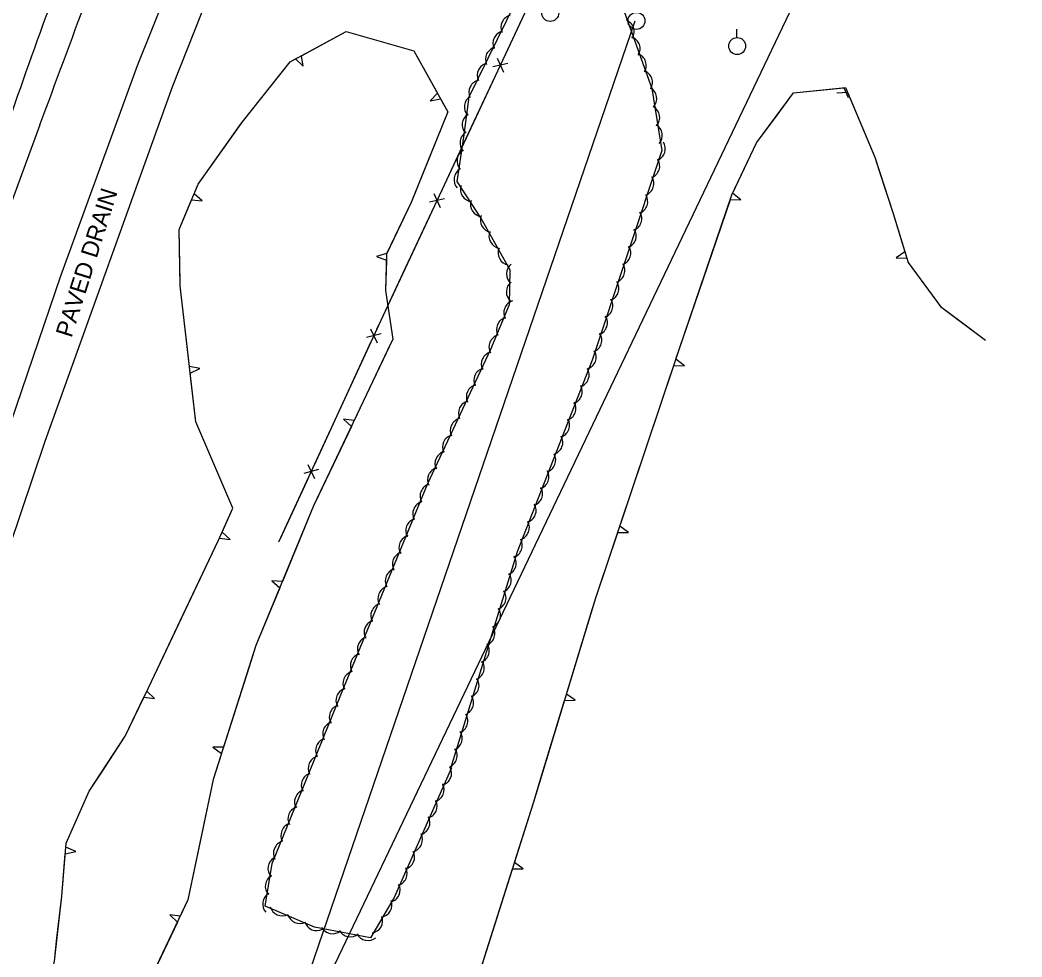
# Model space of a CAD drawing. Extents: x 978516 to 993312, y 1836504 to 1846212.
# Drawn here: x 982370.2 to 982665.4, y 1843712.9 to 1843988.8 of the extents above; entities that cross this region are included whole.
import ezdxf

# ---------------------------------------------------------------- set-up
doc = ezdxf.new("R2010")
doc.units = 0
for name, color, linetype in [('S_EDGE_PAVEMENT', 7, 'Continuous'), ('S_FENCE', 7, 'Continuous'), ('S_PARKING', 7, 'Continuous'), ('S_SHOULDER', 7, 'Continuous'), ('S_SIDE_DRAIN', 7, 'Continuous'), ('S_SIDE_DRAIN_ANNOT', 7, 'Continuous'), ('S_TREE', 7, 'Continuous'), ('S_UTILITY_POLE', 7, 'Continuous')]:
    doc.layers.add(name, color=color, linetype=linetype)

msp = doc.modelspace()

# ---------------------------------------------------------------- linework, layer by layer
at = {"layer": 'S_EDGE_PAVEMENT'}
msp.add_ellipse((982579.36, 1843883.79), major_axis=(-154.44, -465.45), ratio=0.459494, start_param=4.560962, end_param=4.722328, dxfattribs=at)
at = {"layer": 'S_FENCE'}
for p, q in [((982510.72, 1843977.56), (982512.64, 1843973.43)), ((982513.86, 1843976.03), (982509.51, 1843974.97)), ((982495.2, 1843936.19), (982490.85, 1843935.13)), ((982492.07, 1843937.73), (982493.99, 1843933.6)), ((982473.42, 1843897.87), (982475.37, 1843893.76)), ((982476.57, 1843896.36), (982472.22, 1843895.27)), ((982458.16, 1843856.41), (982453.81, 1843855.32)), ((982455.01, 1843857.92), (982456.95, 1843853.81))]:
    msp.add_line(p, q, dxfattribs=at)
for points in [[(982521.01, 1843995.41), (982476.49, 1843900.36), (982446.37, 1843835.02)], [(982521.01, 1843995.41), (982512.53, 1843977.31)], [(982510.84, 1843973.69), (982502.36, 1843955.58)], [(982502.36, 1843955.58), (982493.88, 1843937.47)], [(982492.18, 1843933.85), (982483.7, 1843915.75)], [(982483.7, 1843915.75), (982476.49, 1843900.36), (982475.24, 1843897.63)], [(982473.56, 1843894), (982465.19, 1843875.84)], [(982465.19, 1843875.84), (982456.82, 1843857.68)], [(982455.14, 1843854.05), (982446.77, 1843835.89)], [(982446.77, 1843835.89), (982446.37, 1843835.02)]]:
    msp.add_lwpolyline(points, dxfattribs=at)
at = {"layer": 'S_PARKING'}
msp.add_lwpolyline([(982658.46, 1844119.73), (982665.38, 1844134.29), (982433.42, 1843649.19)], dxfattribs=at)
at = {"layer": 'S_SHOULDER'}
msp.add_lwpolyline([(982375.99, 1843957.93), (982349.48, 1843885.85), (982322.98, 1843806.74), (982286.97, 1843700.33), (982237.09, 1843553.6), (982216.81, 1843492.96), (982200.83, 1843445.96)], dxfattribs=at)
msp.add_ellipse((982215.05, 1844023.69), major_axis=(339.93, 905.35), ratio=0.179704, start_param=4.707228, end_param=4.789795, dxfattribs=at)
at = {"layer": 'S_SIDE_DRAIN'}
for points in [[(982502.74, 1844207.51), (982471.02, 1844135.94), (982444.81, 1844075.29), (982404.65, 1843975.29), (982382.05, 1843913.38), (982357.59, 1843841.57), (982324.51, 1843743.28), (982277.24, 1843603.93), (982231.79, 1843469.36), (982207.2, 1843395.99), (982204.08, 1843394.01)], [(982190.77, 1843326.16), (982204.49, 1843360.78), (982216.82, 1843388.22), (982265.15, 1843533.27), (982345.6, 1843770.02), (982377.6, 1843864.76), (982415.16, 1843969.37), (982453.7, 1844066.63), (982477.92, 1844125.85), (982508.24, 1844191.94)]]:
    msp.add_lwpolyline(points, dxfattribs=at)
at = {"layer": 'S_TREE'}
for p, q in [((982451.38, 1843977.36), (982453.62, 1843975.18)), ((982453.62, 1843975.18), (982453.1, 1843978.29)), ((982612.9, 1843968.84), (982614.14, 1843965.95)), ((982493.15, 1843967.27), (982490.99, 1843964.98)), ((982490.99, 1843964.98), (982494.1, 1843965.55)), ((982610.83, 1843967.33), (982613.97, 1843967.55)), ((982420.72, 1843935.83), (982423.83, 1843935.55)), ((982423.83, 1843935.55), (982421.47, 1843937.64)), ((982579.46, 1843935.93), (982582.58, 1843935.82)), ((982582.58, 1843935.82), (982580.09, 1843937.78)), ((982478.19, 1843920.06), (982475.17, 1843919.2)), ((982475.17, 1843919.2), (982478.13, 1843918.1)), ((982630.85, 1843920.55), (982628.28, 1843918.78)), ((982628.28, 1843918.78), (982631.43, 1843918.67)), ((982565.92, 1843886.99), (982563.42, 1843888.92)), ((982423.15, 1843886.16), (982420.06, 1843886.81)), ((982420.29, 1843884.86), (982423.15, 1843886.16)), ((982562.79, 1843887.07), (982565.92, 1843886.99)), ((982468.63, 1843870.88), (982465.53, 1843871.31)), ((982465.53, 1843871.31), (982467.79, 1843869.1)), ((982549.41, 1843837.86), (982546.91, 1843839.79)), ((982428.94, 1843836.22), (982432.05, 1843835.86)), ((982432.05, 1843835.86), (982429.75, 1843838.01)), ((982546.28, 1843837.93), (982549.41, 1843837.86)), ((982447.47, 1843823.43), (982444.35, 1843823.7)), ((982444.35, 1843823.7), (982446.72, 1843821.62)), ((982409.75, 1843788.99), (982407.5, 1843791.2)), ((982406.65, 1843789.42), (982409.75, 1843788.99)), ((982530.61, 1843788.47), (982533.75, 1843788.49)), ((982533.75, 1843788.49), (982531.19, 1843790.35)), ((982430.13, 1843774.71), (982426.99, 1843774.69)), ((982426.99, 1843774.69), (982429.54, 1843772.85)), ((982383.52, 1843743.31), (982386.57, 1843744)), ((982386.57, 1843744), (982383.68, 1843745.27)), ((982515.27, 1843738.86), (982518.41, 1843738.86)), ((982518.41, 1843738.86), (982515.87, 1843740.73)), ((982417.39, 1843724.96), (982414.28, 1843725.36)), ((982414.28, 1843725.36), (982416.55, 1843723.19))]:
    msp.add_line(p, q, dxfattribs=at)
for points in [[(982497.28, 1843768.57), (982480.43, 1843730.43), (982473.47, 1843718.54), (982456.94, 1843721.74), (982442.44, 1843727.88), (982444.42, 1843740.47), (982465.62, 1843792.27), (982490.26, 1843852.11), (982508.87, 1843891.88), (982514.4, 1843905.03), (982514.54, 1843915.13), (982505.97, 1843930.53), (982498.96, 1843941.25), (982500.93, 1843954.32), (982502.46, 1843966.21), (982533.17, 1844028.56), (982541.78, 1844014.31), (982547.72, 1843992.7), (982556.32, 1843968.61), (982559.28, 1843950.33), (982538.75, 1843888.62), (982516.63, 1843832.18), (982496.96, 1843768.44)], [(982380.29, 1843711.64), (982382.45, 1843730.81), (982383.79, 1843746.48), (982390.59, 1843761.76), (982401.17, 1843777.9), (982407.98, 1843792.21), (982428.66, 1843835.6), (982432.92, 1843845.06), (982421.94, 1843870.48), (982417.33, 1843910.5), (982417.07, 1843927.09), (982422.66, 1843940.49), (982435.72, 1843958.85), (982449.75, 1843976.48), (982466.26, 1843985.4), (982486.23, 1843979.7), (982496.22, 1843961.75), (982485.37, 1843935.1), (982478.19, 1843920), (982477.85, 1843909.13), (982480.01, 1843894.85), (982456.69, 1843845.72), (982439.67, 1843804.6), (982427.09, 1843765.2), (982419.64, 1843729.71), (982401.1, 1843690.64)], [(982453.1, 1843978.29), (982466.26, 1843985.4), (982475.9, 1843982.65)], [(982475.9, 1843982.65), (982486.23, 1843979.7), (982493.15, 1843967.27)], [(982435.36, 1843958.35), (982435.72, 1843958.85), (982449.75, 1843976.48), (982451.38, 1843977.36)], [(982547.72, 1843698.17), (982518.04, 1843699.46), (982505.64, 1843708.4), (982521.52, 1843758.6), (982539.82, 1843818.68), (982564.38, 1843891.79), (982579.93, 1843937.31), (982587.18, 1843952.59), (982598.09, 1843967.37), (982613.41, 1843968.89), (982622, 1843948.43), (982627.41, 1843931.83), (982631.81, 1843917.41), (982641.42, 1843904.49), (982654.69, 1843894.51)], [(982592.14, 1843959.31), (982598.09, 1843967.37), (982612.9, 1843968.84)], [(982494.1, 1843965.55), (982496.22, 1843961.75), (982488.44, 1843942.66)], [(982613.97, 1843967.55), (982622, 1843948.43), (982623.32, 1843944.39)], [(982421.47, 1843937.64), (982422.66, 1843940.49), (982435.36, 1843958.35)], [(982580.14, 1843937.75), (982587.18, 1843952.59), (982592.14, 1843959.31)], [(982488.44, 1843942.66), (982485.37, 1843935.1), (982478.21, 1843920.06)], [(982623.32, 1843944.39), (982627.41, 1843931.83), (982630.85, 1843920.55)], [(982417.32, 1843911.58), (982417.07, 1843927.09), (982420.72, 1843935.83)], [(982571.43, 1843912.44), (982579.46, 1843935.93)], [(982478.13, 1843918.1), (982477.85, 1843909.13), (982480.01, 1843894.85), (982479.35, 1843893.46)], [(982631.43, 1843918.67), (982631.81, 1843917.41), (982641.42, 1843904.49), (982647.48, 1843899.93)], [(982563.42, 1843888.92), (982564.38, 1843891.79), (982571.43, 1843912.44)], [(982420.06, 1843886.81), (982417.33, 1843910.5), (982417.32, 1843911.58)], [(982647.48, 1843899.93), (982654.69, 1843894.51)], [(982479.35, 1843893.46), (982468.63, 1843870.88)], [(982554.85, 1843863.43), (982562.79, 1843887.07)], [(982426.09, 1843860.88), (982421.94, 1843870.48), (982420.29, 1843884.86)], [(982467.79, 1843869.1), (982457.07, 1843846.52)], [(982546.91, 1843839.79), (982554.85, 1843863.43)], [(982429.75, 1843838.01), (982432.92, 1843845.06), (982426.09, 1843860.88)], [(982457.07, 1843846.52), (982456.69, 1843845.72), (982447.47, 1843823.43)], [(982418.22, 1843813.71), (982428.66, 1843835.6), (982428.94, 1843836.22)], [(982538.46, 1843814.25), (982539.82, 1843818.68), (982546.28, 1843837.93)], [(982446.72, 1843821.62), (982439.67, 1843804.6), (982437.69, 1843798.37)], [(982407.5, 1843791.2), (982407.98, 1843792.21), (982418.22, 1843813.71)], [(982531.19, 1843790.35), (982538.46, 1843814.25)], [(982437.69, 1843798.37), (982430.13, 1843774.71)], [(982394.46, 1843767.66), (982401.17, 1843777.9), (982406.65, 1843789.42)], [(982523.34, 1843764.58), (982530.61, 1843788.47)], [(982429.54, 1843772.85), (982427.09, 1843765.2), (982423.65, 1843748.82)], [(982383.68, 1843745.27), (982383.79, 1843746.48), (982390.59, 1843761.76), (982394.46, 1843767.66)], [(982515.87, 1843740.73), (982521.52, 1843758.6), (982523.34, 1843764.58)], [(982423.65, 1843748.82), (982419.64, 1843729.71), (982417.39, 1843724.96)], [(982381.06, 1843718.43), (982382.45, 1843730.81), (982383.52, 1843743.31)], [(982507.74, 1843715.03), (982515.27, 1843738.86)], [(982416.55, 1843723.19), (982405.86, 1843700.68)], [(982376.27, 1843693.93), (982380.29, 1843711.64), (982381.06, 1843718.43)], [(982520.78, 1843699.35), (982518.04, 1843699.46), (982505.64, 1843708.4), (982507.74, 1843715.03)]]:
    msp.add_lwpolyline(points, dxfattribs=at)
for centre, major_axis, ratio, start_param, end_param in [((982515.46, 1843986.68), (-3.63, -0.27), 0.98586, 4.871605, 6.644805), ((982547.52, 1843985.35), (2.47, 2.68), 0.996071, 4.915738, 6.688939), ((982513.17, 1843981.96), (-3.63, -0.27), 0.98586, 4.871605, 6.644805), ((982549.24, 1843980.32), (2.47, 2.68), 0.996071, 4.915738, 6.688939), ((982510.93, 1843977.24), (-3.63, -0.27), 0.98586, 4.871605, 6.644805), ((982551.08, 1843975.38), (2.47, 2.68), 0.996071, 4.915738, 6.688939), ((982508.53, 1843972.53), (-3.63, -0.27), 0.98586, 4.871605, 6.644805), ((982552.89, 1843970.41), (2.47, 2.68), 0.996071, 4.915738, 6.688939), ((982506.04, 1843967.53), (-3.63, -0.27), 0.98586, 4.871605, 6.644805), ((982554.14, 1843965.65), (2.18, 2.92), 0.996928, 4.628198, 6.401399), ((982504.72, 1843963.22), (-1.7, -3.22), 0.997057, 4.1829, 5.9561), ((982555.01, 1843960.08), (2.18, 2.92), 0.996928, 4.628198, 6.401399), ((982504.08, 1843957.96), (-1.7, -3.22), 0.997057, 4.1829, 5.9561), ((982555.79, 1843954.81), (2.18, 2.92), 0.996928, 4.628198, 6.401399), ((982503.44, 1843952.65), (-0.61, -3.59), 0.997333, 3.845017, 5.618218), ((982502.57, 1843947.39), (-0.61, -3.59), 0.997333, 3.845017, 5.618218), ((982556.67, 1843950.89), (1.91, 3.1), 0.996602, 4.058616, 5.831816), ((982555.03, 1843945.84), (1.91, 3.1), 0.996602, 4.058616, 5.831816), ((982501.69, 1843941.81), (-0.61, -3.59), 0.997333, 3.845017, 5.618218), ((982553.31, 1843940.68), (1.91, 3.1), 0.996602, 4.058616, 5.831816), ((982503.6, 1843938.94), (-2.01, -3.04), 0.998482, 4.989351, 6.762551), ((982551.49, 1843935.33), (1.91, 3.1), 0.996602, 4.058616, 5.831816), ((982506.53, 1843934.53), (-2.01, -3.04), 0.998482, 4.989351, 6.762551), ((982509.44, 1843929.91), (-1.98, -3.06), 0.99825, 4.907363, 6.680564), ((982549.74, 1843930.3), (1.91, 3.1), 0.996602, 4.058616, 5.831816), ((982548.14, 1843925.26), (1.91, 3.1), 0.996602, 4.058616, 5.831816), ((982511.97, 1843925.22), (-1.98, -3.06), 0.99825, 4.907363, 6.680564), ((982514.68, 1843920.27), (-1.98, -3.06), 0.99825, 4.907363, 6.680564), ((982546.5, 1843920.22), (1.91, 3.1), 0.996602, 4.058616, 5.831816), ((982517.14, 1843914.08), (-0.52, -3.61), 0.997807, 3.955653, 5.728853), ((982544.78, 1843915.06), (1.91, 3.1), 0.996602, 4.058616, 5.831816), ((982517.11, 1843908.78), (-0.52, -3.61), 0.997807, 3.955653, 5.728853), ((982542.97, 1843909.71), (1.91, 3.1), 0.996602, 4.058616, 5.831816), ((982541.22, 1843904.67), (1.91, 3.1), 0.996602, 4.058616, 5.831816), ((982516.33, 1843902.59), (-2.17, -2.93), 0.996371, 4.067275, 5.840476), ((982514.2, 1843897.7), (-2.17, -2.93), 0.996371, 4.067275, 5.840476), ((982539.62, 1843899.64), (1.91, 3.1), 0.996602, 4.058616, 5.831816), ((982511.98, 1843892.51), (-2.17, -2.93), 0.996371, 4.067275, 5.840476), ((982537.98, 1843894.59), (1.91, 3.1), 0.996602, 4.058616, 5.831816), ((982509.69, 1843887.47), (-2.68, -2.46), 0.995888, 4.21776, 5.99096), ((982536.3, 1843889.55), (3.02, 2.04), 0.995034, 4.43182, 6.20502), ((982507.48, 1843882.65), (-2.68, -2.46), 0.995888, 4.21776, 5.99096), ((982534.22, 1843884.32), (3.02, 2.04), 0.995034, 4.43182, 6.20502), ((982505.31, 1843877.84), (-2.68, -2.46), 0.995888, 4.21776, 5.99096), ((982532.2, 1843879.38), (3.02, 2.04), 0.995034, 4.43182, 6.20502), ((982502.98, 1843873.04), (-2.68, -2.46), 0.995888, 4.21776, 5.99096), ((982530.35, 1843874.45), (3.02, 2.04), 0.995034, 4.43182, 6.20502), ((982500.56, 1843867.94), (-2.68, -2.46), 0.995888, 4.21776, 5.99096), ((982528.45, 1843869.5), (3.02, 2.04), 0.995034, 4.43182, 6.20502), ((982498.25, 1843863.02), (-2.68, -2.46), 0.995888, 4.21776, 5.99096), ((982526.46, 1843864.45), (3.02, 2.04), 0.995034, 4.43182, 6.20502), ((982496.04, 1843858.2), (-2.68, -2.46), 0.995888, 4.21776, 5.99096), ((982524.37, 1843859.21), (3.02, 2.04), 0.995034, 4.43182, 6.20502), ((982493.86, 1843853.39), (-2.68, -2.46), 0.995888, 4.21776, 5.99096), ((982522.36, 1843854.28), (3.02, 2.04), 0.995034, 4.43182, 6.20502), ((982491.7, 1843848.65), (-1.54, -3.3), 0.996586, 3.873234, 5.646435), ((982520.5, 1843849.34), (3.02, 2.04), 0.995034, 4.43182, 6.20502), ((982489.52, 1843843.44), (-1.54, -3.3), 0.996586, 3.873234, 5.646435), ((982518.61, 1843844.4), (3.02, 2.04), 0.995034, 4.43182, 6.20502), ((982487.44, 1843838.41), (-1.54, -3.3), 0.996586, 3.873234, 5.646435), ((982516.62, 1843839.34), (3.02, 2.04), 0.995034, 4.43182, 6.20502), ((982485.46, 1843833.49), (-1.54, -3.3), 0.996586, 3.873234, 5.646435), ((982514.53, 1843834.1), (3.02, 2.04), 0.995034, 4.43182, 6.20502), ((982483.52, 1843828.58), (-1.54, -3.3), 0.996586, 3.873234, 5.646435), ((982512.75, 1843828.87), (2.45, 2.7), 0.996159, 4.263677, 6.036878), ((982481.42, 1843823.67), (-1.54, -3.3), 0.996586, 3.873234, 5.646435), ((982511.27, 1843823.81), (2.45, 2.7), 0.996159, 4.263677, 6.036878), ((982479.24, 1843818.46), (-1.54, -3.3), 0.996586, 3.873234, 5.646435), ((982509.74, 1843818.73), (2.45, 2.7), 0.996159, 4.263677, 6.036878), ((982477.16, 1843813.43), (-1.54, -3.3), 0.996586, 3.873234, 5.646435), ((982508.13, 1843813.54), (2.45, 2.7), 0.996159, 4.263677, 6.036878), ((982475.18, 1843808.51), (-1.54, -3.3), 0.996586, 3.873234, 5.646435), ((982506.44, 1843808.15), (2.45, 2.7), 0.996159, 4.263677, 6.036878), ((982473.23, 1843803.6), (-1.54, -3.3), 0.996586, 3.873234, 5.646435), ((982504.79, 1843803.08), (2.45, 2.7), 0.996159, 4.263677, 6.036878), ((982471.14, 1843798.69), (-1.54, -3.3), 0.996586, 3.873234, 5.646435), ((982503.31, 1843798.02), (2.45, 2.7), 0.996159, 4.263677, 6.036878), ((982468.96, 1843793.48), (-1.54, -3.3), 0.996586, 3.873234, 5.646435), ((982501.78, 1843792.94), (2.45, 2.7), 0.996159, 4.263677, 6.036878), ((982466.89, 1843788.46), (-2.03, -3.03), 0.996458, 4.028056, 5.801257), ((982500.17, 1843787.75), (2.45, 2.7), 0.996159, 4.263677, 6.036878), ((982464.91, 1843783.54), (-2.03, -3.03), 0.996458, 4.028056, 5.801257), ((982498.48, 1843782.36), (2.45, 2.7), 0.996159, 4.263677, 6.036878), ((982462.98, 1843778.62), (-2.03, -3.03), 0.996458, 4.028056, 5.801257), ((982496.83, 1843777.29), (2.45, 2.7), 0.996159, 4.263677, 6.036878), ((982460.89, 1843773.71), (-2.03, -3.03), 0.996458, 4.028056, 5.801257), ((982495.35, 1843772.22), (2.45, 2.7), 0.996159, 4.263677, 6.036878), ((982458.72, 1843768.5), (-2.03, -3.03), 0.996458, 4.028056, 5.801257), ((982493.71, 1843767.06), (2.25, 2.87), 0.996311, 4.075309, 5.848509), ((982456.66, 1843763.47), (-2.03, -3.03), 0.996458, 4.028056, 5.801257), ((982454.68, 1843758.54), (-2.03, -3.03), 0.996458, 4.028056, 5.801257), ((982491.49, 1843762.21), (2.25, 2.87), 0.996311, 4.075309, 5.848509), ((982489.42, 1843757.35), (2.25, 2.87), 0.996311, 4.075309, 5.848509), ((982452.75, 1843753.63), (-2.03, -3.03), 0.996458, 4.028056, 5.801257), ((982487.31, 1843752.48), (2.25, 2.87), 0.996311, 4.075309, 5.848509), ((982450.66, 1843748.72), (-2.03, -3.03), 0.996458, 4.028056, 5.801257), ((982448.49, 1843743.51), (-2.03, -3.03), 0.996458, 4.028056, 5.801257), ((982485.11, 1843747.5), (2.25, 2.87), 0.996311, 4.075309, 5.848509), ((982482.8, 1843742.35), (2.25, 2.87), 0.996311, 4.075309, 5.848509), ((982446.84, 1843738.99), (-0.57, -3.6), 0.997313, 3.825789, 5.598989), ((982480.58, 1843737.5), (2.25, 2.87), 0.996311, 4.075309, 5.848509), ((982446.05, 1843733.74), (-0.57, -3.6), 0.997313, 3.825789, 5.598989), ((982478.51, 1843732.64), (2.25, 2.87), 0.996311, 4.075309, 5.848509), ((982445.3, 1843728.51), (-0.57, -3.6), 0.997313, 3.825789, 5.598989), ((982476.13, 1843728.25), (3.55, 0.81), 0.99206, 4.646967, 6.420167), ((982447.41, 1843728.67), (2.14, -2.95), 0.999412, 4.366897, 6.140098), ((982452.6, 1843726.43), (2.14, -2.95), 0.999412, 4.366897, 6.140098), ((982457.61, 1843724.31), (2.14, -2.95), 0.999412, 4.366897, 6.140098), ((982473.39, 1843723.58), (3.55, 0.81), 0.99206, 4.646967, 6.420167), ((982462.27, 1843723.42), (2.93, -2.17), 0.998696, 4.272038, 6.045238), ((982467.47, 1843722.49), (2.93, -2.17), 0.998696, 4.272038, 6.045238), ((982472.69, 1843721.4), (2.93, -2.17), 0.998696, 4.272038, 6.045238)]:
    msp.add_ellipse(centre, major_axis=major_axis, ratio=ratio, start_param=start_param, end_param=end_param, dxfattribs=at)
at = {"layer": 'S_UTILITY_POLE'}
msp.add_line((982581.33, 1843983.66), (982581.33, 1843986.14), dxfattribs=at)
msp.add_lwpolyline([(982373.68, 1843469.68), (982551.4, 1843988.59)], dxfattribs=at)
for centre in [(982526.38, 1843990.87), (982551.79, 1843988.54), (982581.47, 1843981.14)]:
    msp.add_circle(centre, 2.5, dxfattribs=at)

# ---------------------------------------------------------------- texts
at = {"layer": 'S_SIDE_DRAIN_ANNOT'}
msp.add_text('PAVED DRAIN', height=5.0005, rotation=72.4944, dxfattribs=at).set_placement((982385.34, 1843895.03))

doc.saveas('drawing.dxf')
